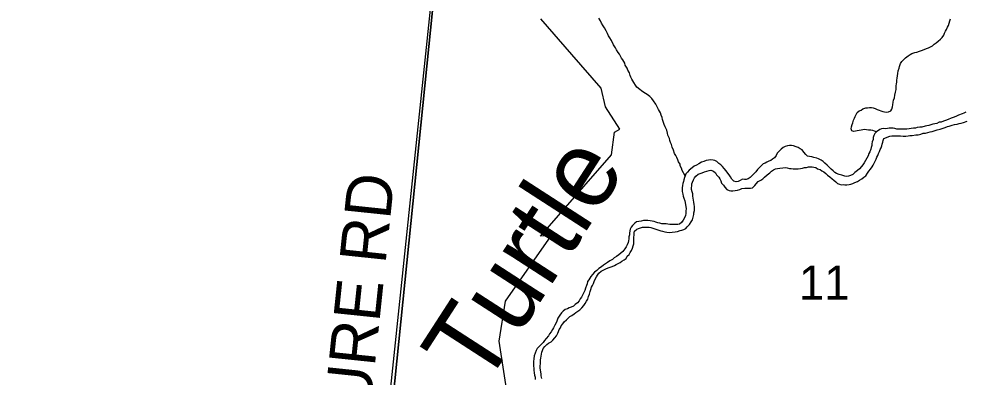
# Model space of a CAD drawing. Extents: x 0 to 1064, y 0 to 440.
# Drawn here: x 203.09 to 221.67, y 230.42 to 237.45 of the extents above; entities that cross this region are included whole.
import ezdxf

# ---------------------------------------------------------------- set-up
doc = ezdxf.new("R2010")
doc.units = 0
for name, color, linetype in [('GM_X_Corporation', 7, 'Continuous'), ('GM_X_Minor_River', 7, 'Continuous'), ('GM_X_Minor_River_Text', 7, 'Continuous'), ('GM_X_Section', 7, 'Continuous'), ('GM_X_Section_Text', 7, 'Continuous'), ('GM_X_Township_Road', 7, 'Continuous'), ('GM_X_Township_Road_Text', 7, 'Continuous')]:
    doc.layers.add(name, color=color, linetype=linetype)

msp = doc.modelspace()

# ---------------------------------------------------------------- linework, layer by layer
at = {"layer": 'GM_X_Corporation'}
msp.add_lwpolyline([(212.706, 229.93), (212.518, 231.118), (212.643, 231.909), (213.54, 233.19), (213.334, 233.183), (213.687, 233.59), (214.723, 234.782), (214.785, 235.224), (214.891, 235.288), (214.606, 235.727), (214.523, 236.088), (213.948, 236.749), (213.336, 237.454)], dxfattribs=at)
at = {"layer": 'GM_X_Minor_River'}
for points in [[(216.174, 234.371), (216.116, 234.476), (216.099, 234.519), (216.077, 234.562), (216.072, 234.599), (216.043, 234.642), (216.026, 234.685), (216.009, 234.728), (215.986, 234.771), (215.963, 234.809), (215.941, 234.87), (215.918, 234.931), (215.902, 234.981), (215.885, 235.024), (215.868, 235.061), (215.863, 235.103), (215.834, 235.165), (215.824, 235.208), (215.813, 235.263), (215.779, 235.331), (215.762, 235.38), (215.74, 235.435), (215.729, 235.472), (215.718, 235.515), (215.701, 235.558), (215.685, 235.607), (215.65, 235.669), (215.621, 235.724), (215.593, 235.774), (215.552, 235.842), (215.517, 235.885), (215.476, 235.929), (215.429, 235.967), (215.363, 236.005), (215.315, 236.037), (215.279, 236.063), (215.226, 236.113), (215.197, 236.15), (215.162, 236.2), (215.122, 236.268), (215.105, 236.305), (215.094, 236.342), (215.077, 236.391), (215.049, 236.446), (215.031, 236.483), (214.997, 236.545), (214.986, 236.582), (214.945, 236.644), (214.922, 236.681), (214.905, 236.718), (214.882, 236.755), (214.859, 236.792), (214.824, 236.842), (214.801, 236.885), (214.766, 236.941), (214.727, 237.027), (214.692, 237.077), (214.669, 237.12), (214.646, 237.164), (214.623, 237.219), (214.589, 237.275), (214.565, 237.312), (214.531, 237.368), (214.508, 237.411), (214.479, 237.466)], [(219.928, 235.233), (219.892, 235.246), (219.856, 235.259), (219.814, 235.267), (219.771, 235.268), (219.735, 235.269), (219.698, 235.276), (219.662, 235.272), (219.625, 235.267), (219.588, 235.262), (219.551, 235.251), (219.515, 235.246), (219.478, 235.241), (219.442, 235.254), (219.431, 235.291), (219.438, 235.333), (219.452, 235.375), (219.465, 235.411), (219.479, 235.459), (219.499, 235.501), (219.512, 235.537), (219.532, 235.573), (219.551, 235.615), (219.589, 235.644), (219.626, 235.661), (219.663, 235.685), (219.718, 235.701), (219.755, 235.706), (219.792, 235.711), (219.828, 235.71), (219.865, 235.703), (219.901, 235.689), (219.943, 235.67), (219.979, 235.657), (220.015, 235.643), (220.051, 235.63), (220.087, 235.623), (220.124, 235.622), (220.161, 235.627), (220.21, 235.643), (220.229, 235.679), (220.243, 235.727), (220.25, 235.764), (220.258, 235.818), (220.265, 235.854), (220.279, 235.902), (220.287, 235.951), (220.301, 236.011), (220.315, 236.065), (220.317, 236.138), (220.319, 236.175), (220.326, 236.211), (220.327, 236.247), (220.334, 236.289), (220.342, 236.332), (220.35, 236.38), (220.357, 236.428), (220.371, 236.483), (220.379, 236.519), (220.399, 236.573), (220.424, 236.615), (220.456, 236.65), (220.5, 236.685), (220.55, 236.726), (220.587, 236.749), (220.624, 236.773), (220.68, 236.789), (220.723, 236.8), (220.772, 236.817), (220.815, 236.827), (220.864, 236.85), (220.908, 236.867), (220.951, 236.884), (220.988, 236.901), (221.025, 236.924), (221.063, 236.953), (221.1, 236.983), (221.138, 237.012), (221.188, 237.053), (221.219, 237.088), (221.251, 237.13), (221.265, 237.172), (221.284, 237.208), (221.303, 237.244), (221.323, 237.286), (221.343, 237.321), (221.356, 237.37), (221.37, 237.412), (221.383, 237.454)], [(221.682, 235.616), (221.645, 235.599), (221.608, 235.588), (221.54, 235.56), (221.485, 235.537), (221.435, 235.514), (221.392, 235.498), (221.337, 235.475), (221.281, 235.458), (221.244, 235.441), (221.195, 235.425), (221.158, 235.42), (221.115, 235.397), (221.072, 235.392), (221.035, 235.381), (220.998, 235.37), (220.955, 235.359), (220.919, 235.348), (220.882, 235.343), (220.82, 235.327), (220.778, 235.322), (220.729, 235.318), (220.692, 235.307), (220.655, 235.302), (220.612, 235.297), (220.57, 235.292), (220.521, 235.288), (220.484, 235.283), (220.448, 235.284), (220.405, 235.285), (220.362, 235.286), (220.326, 235.287), (220.29, 235.295), (220.253, 235.302), (220.217, 235.303), (220.18, 235.304), (220.144, 235.299), (220.101, 235.294), (220.064, 235.296), (220.028, 235.291), (219.991, 235.28), (219.928, 235.233)], [(220.07, 235.101), (220.187, 235.146), (220.23, 235.151), (220.267, 235.156), (220.303, 235.155), (220.358, 235.153), (220.401, 235.152), (220.449, 235.15), (220.504, 235.148), (220.547, 235.153), (220.584, 235.158), (220.626, 235.163), (220.7, 235.173), (220.749, 235.177), (220.798, 235.188), (220.847, 235.205), (220.89, 235.209), (220.939, 235.22), (220.982, 235.231), (221.019, 235.242), (221.08, 235.258), (221.117, 235.269), (221.178, 235.285), (221.215, 235.296), (221.277, 235.319), (221.32, 235.336), (221.357, 235.347), (221.412, 235.363), (221.461, 235.374), (221.51, 235.385), (221.553, 235.395), (221.59, 235.406), (221.639, 235.417), (221.707, 235.439)], [(219.928, 235.233), (219.897, 235.197), (219.877, 235.162), (219.864, 235.12), (219.863, 235.083), (219.843, 235.035), (219.835, 234.999), (219.834, 234.962), (219.827, 234.926), (219.82, 234.89), (219.8, 234.842), (219.78, 234.806), (219.767, 234.764), (219.741, 234.716), (219.715, 234.669), (219.689, 234.627), (219.657, 234.585), (219.632, 234.55), (219.594, 234.508), (219.556, 234.473), (219.506, 234.432), (219.463, 234.397), (219.419, 234.374), (219.382, 234.363), (219.346, 234.358), (219.309, 234.365), (219.249, 234.379), (219.195, 234.393), (219.146, 234.413), (219.111, 234.432), (219.075, 234.47), (219.04, 234.501), (218.998, 234.539), (218.963, 234.576), (218.916, 234.62), (218.88, 234.652), (218.839, 234.677), (218.791, 234.703), (218.755, 234.716), (218.7, 234.73), (218.658, 234.744), (218.616, 234.751), (218.573, 234.758), (218.538, 234.79), (218.503, 234.833), (218.468, 234.877), (218.432, 234.902), (218.39, 234.922), (218.348, 234.935), (218.3, 234.955), (218.257, 234.963), (218.221, 234.964), (218.184, 234.959), (218.135, 234.942), (218.098, 234.925), (218.054, 234.89), (218.01, 234.849), (217.978, 234.813), (217.959, 234.771), (217.927, 234.724), (217.889, 234.694), (217.852, 234.671), (217.815, 234.654), (217.778, 234.637), (217.741, 234.62), (217.704, 234.603), (217.666, 234.568), (217.634, 234.532), (217.59, 234.491), (217.558, 234.45), (217.527, 234.414), (217.489, 234.373), (217.451, 234.337), (217.408, 234.308), (217.371, 234.297)], [(216.952, 234.146), (216.993, 234.103), (217.035, 234.083), (217.071, 234.076), (217.108, 234.075), (217.151, 234.079), (217.2, 234.09), (217.243, 234.101), (217.286, 234.118), (217.341, 234.128), (217.383, 234.127), (217.42, 234.126), (217.456, 234.125), (217.493, 234.136), (217.537, 234.177), (217.563, 234.213), (217.607, 234.254), (217.657, 234.283), (217.694, 234.312), (217.731, 234.341), (217.782, 234.388), (217.832, 234.429), (217.869, 234.458), (217.907, 234.487), (217.944, 234.504), (217.987, 234.515), (218.03, 234.52), (218.091, 234.524), (218.14, 234.529), (218.176, 234.528), (218.218, 234.514), (218.255, 234.513), (218.291, 234.506), (218.334, 234.505), (218.389, 234.509), (218.437, 234.514), (218.474, 234.518), (218.517, 234.529), (218.554, 234.534), (218.591, 234.545), (218.627, 234.544), (218.664, 234.543), (218.7, 234.542), (218.736, 234.529), (218.772, 234.509), (218.82, 234.49), (218.856, 234.464), (218.892, 234.445), (218.933, 234.413), (218.969, 234.382), (219.01, 234.35), (219.058, 234.312), (219.093, 234.281), (219.129, 234.249), (219.164, 234.218), (219.201, 234.205), (219.237, 234.191), (219.273, 234.196), (219.31, 234.195), (219.346, 234.194), (219.389, 234.199), (219.426, 234.204), (219.463, 234.215), (219.506, 234.238), (219.555, 234.26), (219.593, 234.284), (219.642, 234.312), (219.68, 234.342), (219.717, 234.371), (219.755, 234.418), (219.781, 234.46), (219.813, 234.502), (219.845, 234.543), (219.864, 234.579), (219.884, 234.615), (219.903, 234.657), (219.923, 234.699), (219.936, 234.735), (219.956, 234.77), (219.969, 234.806), (219.989, 234.848), (220.002, 234.884), (220.022, 234.92), (220.035, 234.956), (220.042, 234.993), (220.05, 235.029), (220.057, 235.065), (220.07, 235.101)], [(217.371, 234.297), (217.334, 234.299), (217.298, 234.3), (217.254, 234.277), (217.211, 234.26), (217.174, 234.249), (217.126, 234.262), (217.085, 234.306), (217.062, 234.349), (217.033, 234.387), (217.01, 234.424), (216.975, 234.468), (216.939, 234.511), (216.904, 234.555), (216.869, 234.586), (216.833, 234.612), (216.792, 234.649), (216.756, 234.669), (216.72, 234.676), (216.671, 234.683), (216.628, 234.679), (216.585, 234.668), (216.536, 234.651), (216.493, 234.634), (216.443, 234.605), (216.394, 234.577), (216.35, 234.56), (216.307, 234.525), (216.25, 234.478), (216.219, 234.442), (216.187, 234.407), (216.174, 234.371), (216.16, 234.335), (216.147, 234.293), (216.14, 234.256), (216.126, 234.22), (216.119, 234.178), (216.111, 234.136), (216.11, 234.099), (216.115, 234.063), (216.125, 234.008), (216.13, 233.971), (216.147, 233.928), (216.164, 233.879), (216.175, 233.842), (216.179, 233.8), (216.184, 233.763), (216.189, 233.72), (216.188, 233.678), (216.186, 233.629), (216.178, 233.587), (216.159, 233.545), (216.133, 233.497), (216.101, 233.45), (216.063, 233.421), (216.026, 233.41), (215.984, 233.411), (215.947, 233.412), (215.911, 233.413), (215.868, 233.414), (215.832, 233.416), (215.796, 233.423), (215.753, 233.424), (215.716, 233.425), (215.674, 233.439), (215.638, 233.446), (215.596, 233.459), (215.56, 233.473), (215.523, 233.48), (215.487, 233.487), (215.438, 233.488), (215.39, 233.49), (215.353, 233.491), (215.31, 233.48), (215.261, 233.47), (215.219, 233.465), (215.181, 233.442), (215.137, 233.394), (215.112, 233.359), (215.092, 233.323), (215.085, 233.287), (215.077, 233.244), (215.076, 233.208), (215.069, 233.172), (215.067, 233.129), (215.06, 233.093), (215.053, 233.057), (215.033, 233.015), (215.014, 232.973), (214.988, 232.937), (214.95, 232.884), (214.912, 232.849), (214.868, 232.814), (214.825, 232.785), (214.781, 232.756), (214.744, 232.726), (214.694, 232.698), (214.644, 232.669), (214.607, 232.639), (214.57, 232.616), (214.526, 232.581)], [(214.295, 232.042), (214.309, 232.096), (214.322, 232.138), (214.336, 232.18), (214.355, 232.216), (214.369, 232.252), (214.388, 232.294), (214.402, 232.336), (214.428, 232.384), (214.453, 232.419), (214.479, 232.455), (214.523, 232.496), (214.573, 232.525), (214.616, 232.542), (214.659, 232.559), (214.702, 232.576), (214.739, 232.587), (214.782, 232.61), (214.82, 232.627), (214.857, 232.644), (214.894, 232.667), (214.931, 232.69), (214.975, 232.719), (215.012, 232.748), (215.032, 232.79), (215.07, 232.826), (215.095, 232.861), (215.115, 232.903), (215.135, 232.951), (215.154, 232.993), (215.162, 233.035), (215.163, 233.078), (215.165, 233.12), (215.166, 233.157), (215.168, 233.211), (215.169, 233.248), (215.176, 233.284), (215.22, 233.319), (215.257, 233.336), (215.294, 233.347), (215.337, 233.358), (215.373, 233.363), (215.416, 233.362), (215.465, 233.36), (215.501, 233.353), (215.537, 233.34), (215.597, 233.32), (215.633, 233.306), (215.694, 233.286), (215.73, 233.279), (215.772, 233.266), (215.815, 233.264), (215.863, 233.257), (215.918, 233.261), (215.973, 233.271), (216.022, 233.276), (216.071, 233.293), (216.108, 233.304), (216.145, 233.315), (216.188, 233.332), (216.214, 233.367), (216.258, 233.415), (216.29, 233.462), (216.316, 233.504), (216.33, 233.558), (216.343, 233.606), (216.345, 233.643), (216.352, 233.685), (216.353, 233.721), (216.355, 233.764), (216.35, 233.807), (216.345, 233.849), (216.335, 233.892), (216.33, 233.929), (216.325, 233.971), (216.32, 234.014), (216.31, 234.057), (216.299, 234.1), (216.294, 234.136), (216.301, 234.172), (216.302, 234.209), (216.316, 234.245), (216.335, 234.287), (216.355, 234.329), (216.381, 234.364), (216.424, 234.399), (216.468, 234.416), (216.504, 234.427), (216.554, 234.444), (216.597, 234.461), (216.64, 234.472), (216.677, 234.477), (216.725, 234.457), (216.766, 234.425), (216.789, 234.388), (216.83, 234.344), (216.854, 234.307), (216.871, 234.27), (216.888, 234.227), (216.923, 234.184), (216.952, 234.146)], [(214.526, 232.581), (214.476, 232.546), (214.438, 232.511), (214.394, 232.476), (214.35, 232.429), (214.319, 232.393), (214.28, 232.328), (214.254, 232.292), (214.247, 232.25), (214.234, 232.214), (214.214, 232.16), (214.2, 232.118), (214.18, 232.076), (214.154, 232.022), (214.135, 231.986), (214.109, 231.95), (214.09, 231.914), (214.058, 231.873), (214.014, 231.844), (213.977, 231.809), (213.933, 231.786), (213.896, 231.775), (213.859, 231.758), (213.816, 231.741), (213.779, 231.711), (213.741, 231.676), (213.709, 231.629), (213.671, 231.575), (213.644, 231.497), (213.611, 231.437), (213.585, 231.383), (213.566, 231.348), (213.54, 231.306), (213.508, 231.264), (213.489, 231.228), (213.444, 231.175), (213.413, 231.134), (213.381, 231.098), (213.343, 231.057), (213.299, 231.01), (213.267, 230.974), (213.248, 230.938), (213.228, 230.884), (213.208, 230.83), (213.2, 230.776), (213.192, 230.721), (213.191, 230.679), (213.195, 230.636), (213.2, 230.587), (213.199, 230.551), (213.209, 230.502), (213.214, 230.453), (213.225, 230.417), (213.229, 230.368)], [(213.358, 230.388), (213.347, 230.437), (213.342, 230.474), (213.338, 230.516), (213.333, 230.553), (213.328, 230.596), (213.323, 230.638), (213.331, 230.675), (213.332, 230.717), (213.333, 230.753), (213.34, 230.79), (213.342, 230.826), (213.349, 230.868), (213.356, 230.905), (213.37, 230.941), (213.383, 230.977), (213.415, 231.018), (213.453, 231.053), (213.49, 231.083), (213.54, 231.111), (213.577, 231.141), (213.615, 231.188), (213.647, 231.224), (213.673, 231.277), (213.686, 231.313), (213.7, 231.349), (213.725, 231.385), (213.739, 231.421), (213.771, 231.463), (213.796, 231.498), (213.84, 231.539), (213.872, 231.575), (213.909, 231.604), (213.946, 231.627), (213.99, 231.656), (214.028, 231.686), (214.065, 231.709), (214.102, 231.738), (214.146, 231.773), (214.184, 231.82), (214.21, 231.862), (214.236, 231.904), (214.261, 231.946), (214.275, 232), (214.295, 232.042)]]:
    msp.add_lwpolyline(points, dxfattribs=at)
at = {"layer": 'GM_X_Section'}
for points in [[(211.527, 240.716), (210.005, 225.771), (193.683, 227.253), (195.163, 242.427)], [(227.888, 239.125), (226.227, 224.201), (210.005, 225.771), (211.527, 240.716)]]:
    msp.add_lwpolyline(points, close=True, dxfattribs=at)
at = {"layer": 'GM_X_Township_Road'}
msp.add_lwpolyline([(211.207, 225.633), (210.591, 225.7), (209.967, 225.779), (209.948, 225.977), (211.425, 240.078)], dxfattribs=at)

# ---------------------------------------------------------------- texts
at = {"layer": 'GM_X_Minor_River_Text'}
msp.add_text('Turtle', height=1.5155, rotation=57.1113, dxfattribs=at).set_placement((212.21, 230.155))
at = {"layer": 'GM_X_Section_Text'}
msp.add_text('11', height=0.6697, rotation=0, dxfattribs=at).set_placement((218.403, 231.937))
at = {"layer": 'GM_X_Township_Road_Text'}
msp.add_text('MCCLURE RD', height=0.9091, rotation=84.0355, dxfattribs=at).set_placement((209.627, 226.307))

doc.saveas('drawing.dxf')
